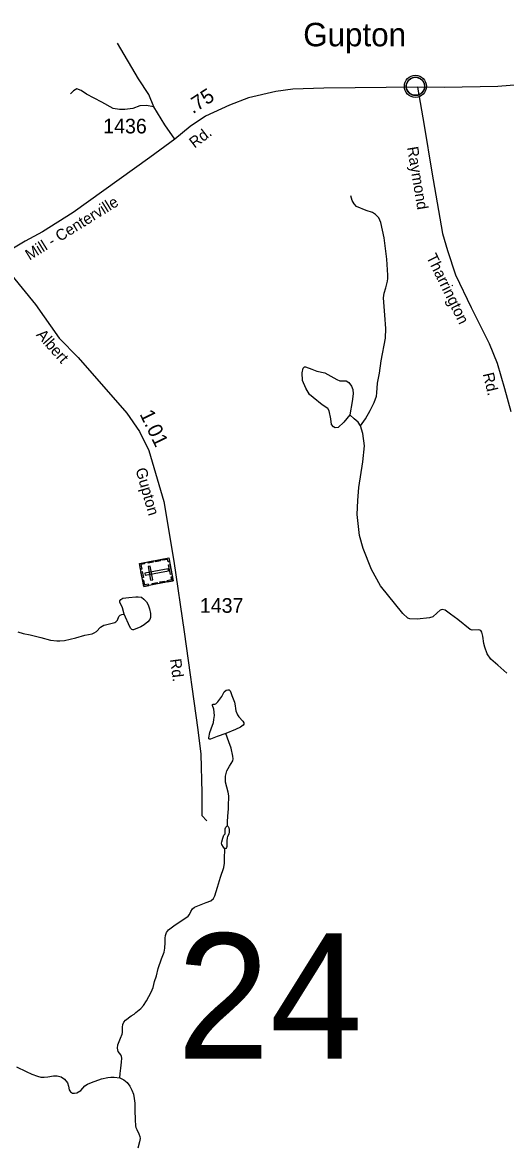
# Model space of a CAD drawing. Extents: x 2126262 to 2293712, y 749403 to 919119.
# Drawn here: x 2244299 to 2248421, y 882588 to 892169 of the extents above; entities that cross this region are included whole.
import ezdxf

# ---------------------------------------------------------------- set-up
doc = ezdxf.new("R2010")
doc.units = 0
for name, color, linetype in [('Exist Civil Demographics Community CELL', 7, 'Continuous'), ('Exist Civil Demographics Community Label', 7, 'Continuous'), ('Exist Cultural Cemetery CELL', 7, 'Continuous'), ('Exist Hydrographic Creek Single Shore', 7, 'Continuous'), ('Exist Hydrographic Misc Water Feature', 7, 'Continuous'), ('Exist Hydrographic Pond Under 1500 Sq Ft', 7, 'Continuous'), ('Exist Road Non-System Type 51', 7, 'Continuous'), ('Exist Road Secondary Mileage Hundredths English Label', 7, 'Continuous'), ('Exist Road Secondary Structure Standard Bridge Number Label', 7, 'Continuous'), ('Exist Road Secondary Type 51 Attributed', 7, 'Continuous'), ('Exist Road Secondary Type 51 Label', 7, 'Continuous'), ('Exist Road Secondary Type 51 Number Label', 7, 'Continuous')]:
    doc.layers.add(name, color=color, linetype=linetype)

msp = doc.modelspace()

# ---------------------------------------------------------------- linework, layer by layer
at = {"layer": 'Exist Civil Demographics Community CELL'}
msp.add_lwpolyline([(2247574.9, 891637), (2247575.9, 891642.6), (2247577.7, 891649.2), (2247580.6, 891656.4), (2247583.5, 891662.1), (2247586.9, 891667.9), (2247590.6, 891673), (2247594.6, 891677.4), (2247599.2, 891682), (2247604.7, 891686.6), (2247610.1, 891690.2), (2247615, 891693.1), (2247620.1, 891695.5), (2247625.5, 891697.8), (2247631.2, 891699.6), (2247635.5, 891700.8), (2247640.3, 891701.5), (2247644.5, 891702.3), (2247650.8, 891702.5), (2247655.3, 891702.4), (2247660.9, 891702.2), (2247665.8, 891701.4), (2247670.7, 891700.4), (2247675.7, 891699), (2247680.9, 891697.1), (2247687.6, 891694.2), (2247693.8, 891690.7), (2247698.9, 891687.1), (2247704.1, 891683.1), (2247707.4, 891680), (2247711.5, 891675.6), (2247715.4, 891670.9), (2247718.4, 891666.3), (2247721.6, 891661.3), (2247724, 891656.1), (2247726, 891651.1), (2247727.6, 891646.1), (2247728.9, 891641.5), (2247730, 891635.5), (2247730.6, 891630.8), (2247730.9, 891624.8), (2247730.7, 891619), (2247730.1, 891613.3), (2247729.2, 891607.8), (2247727.5, 891601.7), (2247725.7, 891595.8), (2247723.4, 891590.8), (2247720.2, 891584.8), (2247716.9, 891579.4), (2247713.5, 891574.7), (2247709.2, 891570), (2247703.9, 891565), (2247698.9, 891560.9), (2247693.9, 891557.5), (2247689.6, 891555), (2247682.8, 891551.7), (2247675.6, 891549), (2247669.7, 891547.5), (2247663.1, 891546.2), (2247658.7, 891545.8), (2247654.2, 891545.5), (2247648.6, 891545.5), (2247644.3, 891545.9), (2247638.7, 891546.7), (2247632.8, 891548), (2247628.2, 891549.3), (2247623, 891551.1), (2247618.4, 891553.1), (2247614.5, 891555.4), (2247607.7, 891559.4), (2247602.1, 891563.7), (2247597.2, 891568.2), (2247592.7, 891573.1), (2247589.5, 891577), (2247586.6, 891581.2), (2247582.5, 891588.3), (2247580.8, 891591.8), (2247579, 891595.9), (2247576.5, 891604.1), (2247574.9, 891611.1), (2247574.2, 891616.3), (2247573.9, 891622.6), (2247573.8, 891627.3), (2247574.4, 891633.7)], close=True, dxfattribs=at)
for centre, radius in [((2247652.5, 891624.6), 94.3), ((2247652.3, 891624.9), 76.7)]:
    msp.add_circle(centre, radius, dxfattribs=at)
at = {"layer": 'Exist Cultural Cemetery CELL'}
for points in [[(2245333.9, 887362.6), (2245296.9, 887558.3), (2245547.1, 887605.6), (2245584.1, 887409.9)], [(2245339.5, 887566.4), (2245341.6, 887555.2), (2245309.9, 887549.3), (2245317.5, 887509.4), (2245306.6, 887507.3), (2245296.9, 887558.3)], [(2245413.4, 887568.7), (2245370.8, 887560.7), (2245368.7, 887571.9), (2245411.3, 887579.9)], [(2245393.1, 887415.4), (2245411.5, 887418.8), (2245389.6, 887534.5), (2245371.3, 887531.1)], [(2245478.2, 887581), (2245435.6, 887572.9), (2245433.5, 887584.1), (2245476.1, 887592.2)], [(2245553.2, 887573), (2245541.9, 887570.9), (2245537.9, 887592.5), (2245498.1, 887585), (2245496.1, 887595.9), (2245547.1, 887605.6)], [(2245562.1, 887464.3), (2245546.3, 887547.6), (2245557.5, 887549.8), (2245573.3, 887466.4)], [(2245320.1, 887435.4), (2245310.5, 887486.3), (2245321.7, 887488.5), (2245331.3, 887437.5)], [(2245342.4, 887475.2), (2245345.9, 887456.9), (2245545.1, 887494.5), (2245541.7, 887512.9)], [(2245577.9, 887442.4), (2245566.6, 887440.3), (2245570.7, 887418.7), (2245531, 887411.2), (2245533, 887400.2), (2245584, 887409.9)], [(2245376.4, 887370.7), (2245374.3, 887381.8), (2245342.7, 887375.9), (2245335.2, 887415.7), (2245324.2, 887413.6), (2245333.9, 887362.6)], [(2245449.3, 887384.4), (2245406.7, 887376.4), (2245404.6, 887387.6), (2245447.2, 887395.6)], [(2245515.3, 887396.9), (2245472.8, 887388.9), (2245470.7, 887400.1), (2245513.2, 887408.1)]]:
    msp.add_lwpolyline(points, close=True, dxfattribs=at)
at = {"layer": 'Exist Hydrographic Creek Single Shore'}
for points in [[(2244248.1, 883269), (2244330.3, 883227.5), (2244379.5, 883206.3), (2244428.6, 883186.8), (2244455.8, 883180.8), (2244483.7, 883179.1), (2244515.9, 883181.7), (2244565.5, 883191.2), (2244594.3, 883191.2), (2244630.8, 883181.1), (2244657.9, 883162.4), (2244684.2, 883131.9), (2244691.8, 883103.9), (2244698.6, 883070.8), (2244708.8, 883054.7), (2244724.9, 883044.5), (2244744.4, 883042), (2244763.9, 883047.1), (2244796.1, 883064.9), (2244832.6, 883106.4), (2244852.9, 883120.8), (2244888.5, 883133.6), (2244972.8, 883165.8), (2245028.8, 883176.8), (2245054.2, 883178.5), (2245082.2, 883178.5), (2245131.4, 883172.6)], [(2245131.4, 883172.6), (2245163.2, 883158.2), (2245192.9, 883133.6), (2245215.8, 883102.3), (2245233.6, 883070), (2245246.3, 883034.4), (2245253.1, 882997.9), (2245258.2, 882958.9), (2245259, 882897.5), (2245261.6, 882816.9), (2245262.4, 882766), (2245265.8, 882750.8), (2245274.3, 882733), (2245292.1, 882697.3), (2245299.7, 882674.4), (2245302.3, 882655.8), (2245298, 882628.3), (2245284.5, 882574.9)]]:
    msp.add_lwpolyline(points, dxfattribs=at)
at = {"layer": 'Exist Hydrographic Misc Water Feature'}
for points in [[(2247184.3, 888730), (2247224.7, 888791.7), (2247265.2, 888862.9), (2247300.2, 888929.6), (2247318.8, 888983.2), (2247322.1, 889012.8), (2247329.7, 889094.9), (2247345.1, 889179.3), (2247359.3, 889283.6), (2247396.5, 889478.6), (2247398.7, 889559.6), (2247389.9, 889673.5), (2247380.1, 889820.6), (2247385.6, 889862.2), (2247398.7, 889906), (2247415.1, 889964), (2247417.3, 889987), (2247416.2, 890015.5), (2247407.4, 890152.4), (2247386.7, 890334.6), (2247357.1, 890463.9), (2247338.5, 890503.8), (2247312.2, 890531.2), (2247284.9, 890549.8), (2247231.2, 890566.2), (2247150.2, 890601.3), (2247128.3, 890623.2), (2247113, 890652.8), (2247102.1, 890691.1)], [(2247184.3, 888730), (2247162.4, 888761.1), (2247128.5, 888791.8), (2247091.2, 888823.6)], [(2248431.5, 886623.1), (2248355.3, 886691.8), (2248295.9, 886743.5), (2248264.5, 886788), (2248244.2, 886844), (2248236.6, 886877.1), (2248227.3, 886937.3), (2248219.6, 886972.9), (2248211.1, 886986.5), (2248194.2, 886992.4), (2248137.4, 886989.9), (2248118.7, 886995.8), (2248014.5, 887079.8), (2247951.4, 887127.1), (2247906.5, 887160.2), (2247880.2, 887164.5), (2247862.4, 887160.2), (2247838.7, 887137.3), (2247801.4, 887101.7), (2247771.7, 887094.1), (2247667.4, 887083.9), (2247603.9, 887086.4), (2247586.1, 887092.4), (2247543.8, 887131.7), (2247354.5, 887366.6), (2247278.4, 887506.4), (2247205.1, 887685.3), (2247174.4, 887797.2), (2247153.6, 887975.7), (2247160.2, 888095.7), (2247170, 888205.2), (2247204, 888423.8), (2247217.1, 888561.4), (2247204, 888664.3), (2247184.3, 888730)], [(2244259.7, 886976.4), (2244305.5, 886961.2), (2244365.6, 886949.3), (2244455, 886925.6), (2244537.2, 886905.2), (2244593.2, 886897.6), (2244617.7, 886897.6), (2244657.6, 886902.7), (2244754.2, 886923), (2244830.1, 886946.4), (2244892.8, 886959.1), (2244909.8, 886965.9), (2244930.1, 886977.8), (2244964.9, 887014.3), (2244992.9, 887031.2), (2245009, 887036.3), (2245086.1, 887055), (2245096.3, 887060.9), (2245109.8, 887074.5), (2245122.5, 887105), (2245132.7, 887116.1), (2245146.3, 887122), (2245168.3, 887125.4)], [(2246048.5, 885321), (2246048.2, 885356.3), (2246050.8, 885404.6), (2246055.9, 885465.7), (2246058.4, 885511.5), (2246060.1, 885552.2), (2246059.2, 885577.6), (2246054.2, 885609.4), (2246033, 885692.5), (2246030.4, 885712), (2246031.3, 885744.2), (2246044, 885790), (2246065.2, 885830.8), (2246093.2, 885876.2), (2246096.5, 885892.3), (2246094.9, 885915.2), (2246078.7, 885983.1), (2246059.2, 886036.5), (2246035.5, 886109.5)], [(2246027.3, 885127.1), (2246014.6, 885140.3), (2246001, 885162.4), (2245998.5, 885175.1), (2246001, 885186.1), (2246009.5, 885215.8), (2246018.8, 885241.3), (2246028.1, 885254.8), (2246029.8, 885265), (2246028.1, 885295.5), (2246033.2, 885309.1), (2246042.5, 885319.3), (2246048.5, 885321)], [(2246048.5, 885321), (2246055.3, 885316.7), (2246060.4, 885304), (2246062.9, 885290.5), (2246063.7, 885269.2), (2246061.2, 885251.4), (2246048.5, 885231.9), (2246045.1, 885219.2), (2246043.4, 885192.9), (2246041.7, 885173.4), (2246042.5, 885146.3), (2246040.9, 885136.9), (2246035.8, 885129.3), (2246027.3, 885127.1)], [(2245131.4, 883172.6), (2245132.2, 883209.9), (2245137.3, 883257.4), (2245144.1, 883307.4), (2245146.6, 883341), (2245144.9, 883355.4), (2245138.1, 883370.6), (2245117, 883398.6), (2245111.9, 883413.1), (2245111, 883427.5), (2245113.6, 883454.6), (2245135.6, 883512.3), (2245150.9, 883544.9), (2245153.4, 883560.2), (2245151.7, 883605.2), (2245155.1, 883628.9), (2245163.6, 883648.4), (2245179.7, 883665.4), (2245226.8, 883701.9), (2245251.4, 883717.1), (2245266.7, 883729.9), (2245309.9, 883764.6), (2245331.9, 883791.8), (2245358.2, 883829.1), (2245398, 883904.9), (2245413.3, 883943.1), (2245425.2, 883995.7), (2245443, 884043.2), (2245457.4, 884106.8), (2245484.5, 884187.8), (2245507.4, 884245.5), (2245515, 884280.2), (2245518.2, 884326.6), (2245518.2, 884364.7), (2245519.9, 884386.8), (2245529.2, 884411.4), (2245544.4, 884434.3), (2245601.2, 884478.4), (2245677.5, 884525.9), (2245714, 884553), (2245725, 884566.6), (2245736.9, 884591.2), (2245751.3, 884613.2), (2245768.2, 884628.5), (2245823.8, 884650.1), (2245867.1, 884667), (2245906.1, 884683.1), (2245928.1, 884703.5), (2245940.8, 884725.6), (2245962, 884798.5), (2245990, 884884.2), (2246016.3, 884966.8), (2246023.1, 885002.4), (2246023.1, 885040.6), (2246027.3, 885127.1)]]:
    msp.add_lwpolyline(points, dxfattribs=at)
for points in [[(2245168.3, 887125.4), (2245153.7, 887179.5), (2245130.8, 887229.5), (2245129.9, 887239.7), (2245138.4, 887250.8), (2245156.2, 887260.9), (2245207.1, 887268.6), (2245266.4, 887273.7), (2245286.7, 887273.7), (2245313.9, 887269.4), (2245334.2, 887255), (2245358.8, 887231.2), (2245373.2, 887205.8), (2245383.4, 887171.9), (2245391, 887130.3), (2245391, 887096.4), (2245385.9, 887079.4), (2245369, 887060.8), (2245338.5, 887035.3), (2245309.6, 887019.2), (2245247.8, 886992.1), (2245241.8, 886992.1), (2245231.6, 886995.4), (2245222.3, 887007.3), (2245203.7, 887043.8), (2245179.1, 887099.8)], [(2246035.5, 886109.5), (2245960.9, 886082.7), (2245902.4, 886060.6), (2245893.9, 886059.8), (2245890.6, 886064), (2245889.7, 886070.8), (2245898.2, 886117.4), (2245910.1, 886149.7), (2245927.9, 886202.3), (2245932.9, 886227.7), (2245938, 886260.8), (2245932.9, 886316.8), (2245920.2, 886348.2), (2245921.1, 886354.9), (2245926.2, 886358.3), (2245940.6, 886358.3), (2245949.9, 886361.7), (2245965.2, 886377.8), (2245999.9, 886422.8), (2246020.3, 886462.7), (2246036.4, 886478.8), (2246052.5, 886482.2), (2246062.6, 886479.6), (2246072, 886472), (2246077.9, 886457.6), (2246086.4, 886431.3), (2246107.6, 886376.1), (2246114.3, 886343.9), (2246116.9, 886321.9), (2246121.1, 886302.3), (2246133.8, 886268.4), (2246145.7, 886251.5), (2246180.5, 886214.1), (2246187.2, 886198.9), (2246187.2, 886189.5), (2246181.3, 886181.1), (2246161, 886164.1), (2246116, 886142)]]:
    msp.add_lwpolyline(points, close=True, dxfattribs=at)
at = {"layer": 'Exist Hydrographic Pond Under 1500 Sq Ft'}
msp.add_lwpolyline([(2247091.2, 888823.6), (2247041.2, 888760.9), (2246994.2, 888717.1), (2246967.9, 888714.9), (2246952.6, 888723.7), (2246937.2, 888743.4), (2246929.6, 888790.5), (2246916.4, 888859.5), (2246904.4, 888878.1), (2246855.2, 888909.9), (2246779.6, 888971.2), (2246749, 888998.6), (2246716.1, 889053.3), (2246689.9, 889117.9), (2246686.6, 889182.6), (2246694.3, 889221.6), (2246705.2, 889232.6), (2246715.1, 889233.7), (2246768.7, 889214), (2246810.3, 889197.6), (2246880.3, 889182.2), (2246929.6, 889154.8), (2246982.1, 889125.3), (2247006.2, 889115.4), (2247060.9, 889113.2), (2247085, 889100.1), (2247106.9, 889068.3), (2247117.8, 889039.9), (2247120, 889003.7), (2247113.5, 888939.1)], close=True, dxfattribs=at)
at = {"layer": 'Exist Road Non-System Type 51'}
for points in [[(2245420.7, 891450.7), (2245377.6, 891553.7), (2245290.5, 891687.9), (2245109.8, 891991.7)], [(2245420.7, 891450.7), (2245355.8, 891460.4), (2245300.5, 891457.6), (2245239.7, 891435.5), (2245172, 891428.5), (2245126.4, 891427.2), (2245072.5, 891436.8), (2244977.2, 891489.4), (2244845.9, 891558.5), (2244799.3, 891590.4), (2244763.4, 891602.8), (2244735.8, 891586.2), (2244709.5, 891561.3)], [(2245599.6, 891175.3), (2245512.9, 891296.5), (2245420.7, 891450.7)]]:
    msp.add_lwpolyline(points, dxfattribs=at)
at = {"layer": 'Exist Road Secondary Type 51 Attributed'}
for points in [[(2249364, 891755.4), (2249172.2, 891733.3), (2248935.9, 891691.8), (2248635.3, 891646.2), (2248354.8, 891624.1), (2247901, 891615.8), (2247669.5, 891616.5)], [(2247669.5, 891616.5), (2246871.7, 891608.2), (2246606.4, 891599.9), (2246460.5, 891579.2), (2246227, 891525.3), (2246065.3, 891463.1), (2245860.8, 891370.4), (2245731.5, 891282.5), (2245599.6, 891175.3), (2245385.9, 891016.9), (2244732.9, 890550.1), (2244470.7, 890384.8), (2244321.5, 890304.6), (2244105.9, 890176)], [(2247669.5, 891616.5), (2247726.8, 891289.7), (2247790.7, 890894.4), (2247884.2, 890369.1), (2247925.9, 890226.3), (2247994.2, 890016.9), (2248128.1, 889740.6), (2248282.6, 889433.3), (2248348.1, 889264.4), (2248413.3, 889047.9), (2248464.9, 888852.5)], [(2244105.9, 890176), (2244209.8, 890011.4), (2244410.6, 889765.8), (2244613.7, 889479.4), (2244775.5, 889314.7), (2245190.5, 888838.5), (2245298.7, 888683.2), (2245376.8, 888521.3), (2245505.1, 888085.9), (2245591.2, 887576.8), (2245677.7, 886976.6), (2245794.8, 886138.6), (2245822.5, 885933.6), (2245830.9, 885604.2), (2245830.9, 885408.8), (2245872.7, 885364.2)]]:
    msp.add_lwpolyline(points, dxfattribs=at)

# ---------------------------------------------------------------- texts
at = {"layer": 'Exist Civil Demographics Community Label'}
msp.add_text('Gupton', height=200, dxfattribs=at).set_placement((2246694.7, 891965.9))
at = {"layer": 'Exist Road Secondary Mileage Hundredths English Label'}
for s, rotation, p in [('.75', 32.89461, (2245753, 891386.2)), ('1.01', 295.75021, (2245296.2, 888832.4))]:
    msp.add_text(s, height=125, rotation=rotation, dxfattribs=at).set_placement(p)
at = {"layer": 'Exist Road Secondary Structure Standard Bridge Number Label'}
msp.add_text('24', height=1066.27, dxfattribs=at).set_placement((2245616.2, 883338.6))
at = {"layer": 'Exist Road Secondary Type 51 Label'}
for s, rotation, p in [('Rd.', 37.58133, (2245767.6, 891093.1)), ('Raymond', 279.41452, (2247580.4, 891103.9)), ('Mill - Centerville', 31.7974, (2244360, 890138)), ('Tharrington', 296.16167, (2247742.1, 890170.4)), ('Albert', 311.43253, (2244412.5, 889504.2)), ('Rd.', 283.49069, (2248226.1, 889173)), ('Gupton', 286.03385, (2245262.6, 888358.7)), ('Rd.', 277.37641, (2245558.5, 886741.1))]:
    msp.add_text(s, height=95, rotation=rotation, dxfattribs=at).set_placement(p)
at = {"layer": 'Exist Road Secondary Type 51 Number Label'}
for s, p in [('1436', (2244988.1, 891223.4)), ('1437', (2245812.8, 887137.5))]:
    msp.add_text(s, height=125, dxfattribs=at).set_placement(p)

doc.saveas('drawing.dxf')
